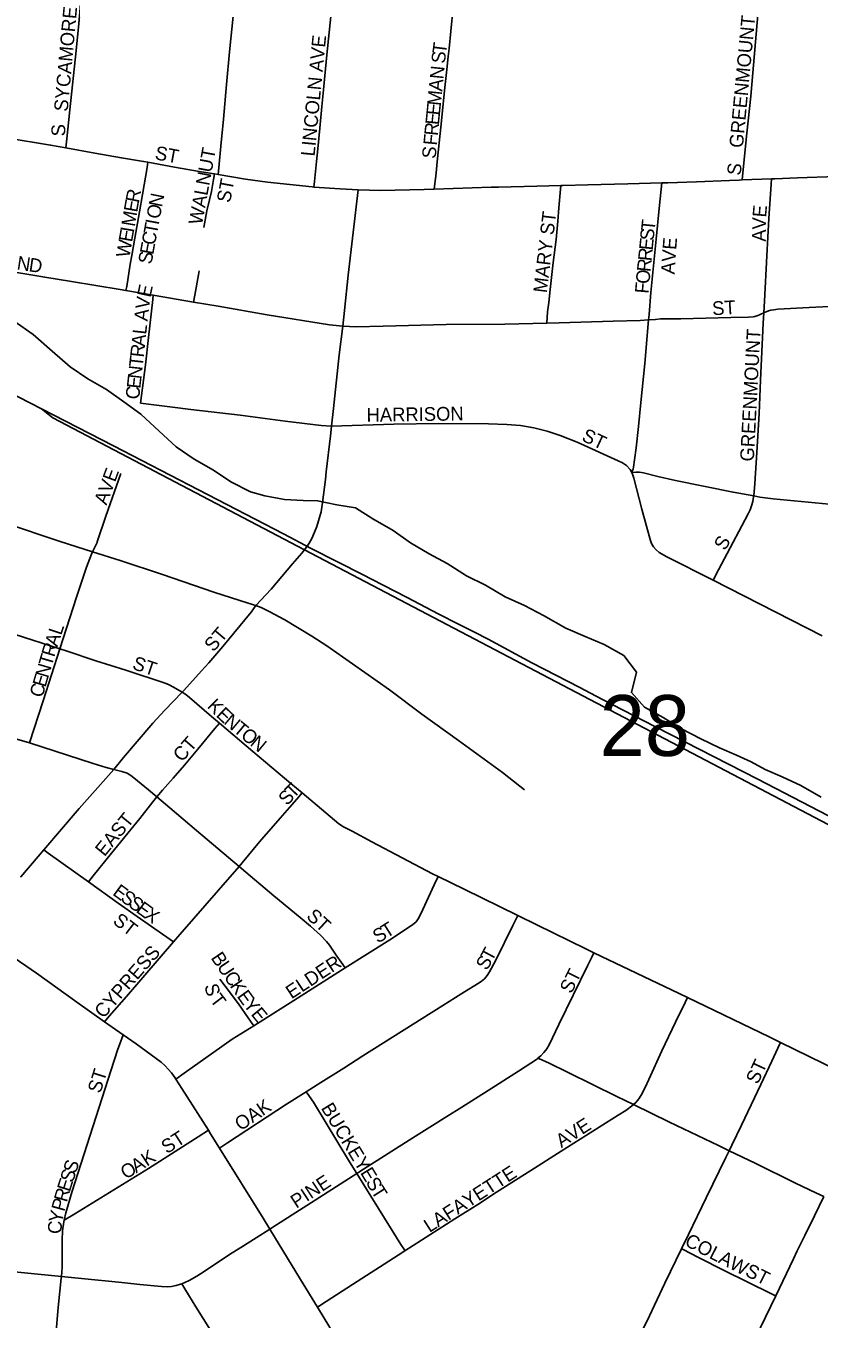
# Model space of a CAD drawing. Extents: x -209 to 4852, y 0 to 905.
# Drawn here: x 129.76 to 140.68, y 254.19 to 272 of the extents above; entities that cross this region are included whole.
import ezdxf

# ---------------------------------------------------------------- set-up
doc = ezdxf.new("R2010")
doc.units = 0
for name, color, linetype in [('GM_X_Airport_Location_Class_2', 7, 'Continuous'), ('GM_X_Airport_Location_Class_3', 7, 'Continuous'), ('GM_X_County_Road', 7, 'Continuous'), ('GM_X_Township_Road_Text', 7, 'Continuous'), ('GM_X_US_Route', 7, 'Continuous')]:
    doc.layers.add(name, color=color, linetype=linetype)

msp = doc.modelspace()

# ---------------------------------------------------------------- linework, layer by layer
at = {"layer": 'GM_X_Airport_Location_Class_2'}
for points in [[(132.408, 269.954), (132.42, 270.096), (132.442, 270.344), (132.477, 270.715), (132.522, 271.192), (132.563, 271.646), (132.643, 272.452), (132.679, 272.761), (132.693, 272.947), (132.703, 273.009), (132.727, 273.065), (132.773, 273.106), (132.829, 273.134), (133.18, 273.266), (133.413, 273.356), (133.532, 273.392), (133.593, 273.406), (133.655, 273.413), (133.717, 273.415), (133.966, 273.393), (134.083, 273.383)], [(139.622, 269.88), (139.627, 269.931), (139.686, 270.525), (139.741, 271.034), (139.808, 271.782), (139.871, 272.532), (139.892, 272.721), (139.912, 272.846), (139.923, 272.89), (139.938, 272.947)], [(130.308, 270.321), (130.321, 270.444), (130.363, 270.845), (130.448, 271.661), (130.485, 272.034), (130.521, 272.409), (130.547, 272.643)], [(133.725, 269.782), (133.732, 269.858), (133.76, 270.136), (133.777, 270.309), (133.807, 270.593), (133.834, 270.891), (133.858, 271.121), (133.904, 271.605), (133.935, 271.912), (133.987, 272.401), (133.999, 272.525)], [(135.383, 269.751), (135.396, 269.869), (135.402, 269.93), (135.429, 270.176), (135.473, 270.607), (135.528, 271.155), (135.553, 271.399), (135.573, 271.582), (135.586, 271.692), (135.61, 271.928), (135.643, 272.258), (135.652, 272.369)], [(128.885, 270.6), (128.914, 270.59), (128.981, 270.568), (129.069, 270.542), (129.181, 270.516), (129.316, 270.49), (129.484, 270.458), (130.097, 270.359), (130.308, 270.321)], [(130.308, 270.321), (130.707, 270.248), (131.072, 270.184), (131.379, 270.135), (131.438, 270.124)], [(131.136, 268.356), (131.146, 268.413), (131.195, 268.718), (131.217, 268.838), (131.256, 269.079), (131.322, 269.439), (131.364, 269.68), (131.426, 270.049), (131.438, 270.124)], [(131.438, 270.124), (131.806, 270.058), (132.172, 269.993), (132.353, 269.963)], [(132.21, 269.224), (132.251, 269.453), (132.287, 269.607), (132.313, 269.72), (132.324, 269.775), (132.341, 269.885), (132.353, 269.963)], [(132.353, 269.963), (132.408, 269.954)], [(132.408, 269.954), (132.78, 269.892), (133.086, 269.849), (133.702, 269.783), (133.725, 269.782)], [(138.517, 269.839), (138.598, 269.841), (138.996, 269.854), (139.447, 269.874), (139.582, 269.878), (139.622, 269.88)], [(139.622, 269.88), (140.028, 269.893)], [(139.92, 268.049), (139.93, 268.212), (139.964, 268.833), (139.992, 269.348), (140.023, 269.822), (140.028, 269.893)], [(140.028, 269.893), (140.071, 269.894), (140.387, 269.91), (140.923, 269.927), (141.419, 269.947), (141.442, 269.947)], [(133.725, 269.782), (134.087, 269.759), (134.336, 269.743)], [(134.121, 267.864), (134.145, 268.082), (134.197, 268.567), (134.336, 269.743)], [(134.336, 269.743), (134.648, 269.734), (135.241, 269.746), (135.383, 269.751)], [(135.383, 269.751), (136.165, 269.779), (136.265, 269.781)], [(136.265, 269.781), (136.796, 269.792), (137.127, 269.801)], [(136.931, 267.906), (136.944, 268.063), (136.958, 268.193), (136.979, 268.369), (137.021, 268.742), (137.059, 269.059), (137.083, 269.311), (137.099, 269.494), (137.123, 269.753), (137.127, 269.801)], [(137.127, 269.801), (137.151, 269.802), (137.497, 269.812), (138.046, 269.828), (138.517, 269.839)], [(138.333, 267.951), (138.34, 268.027), (138.366, 268.331), (138.437, 269.062), (138.482, 269.485), (138.508, 269.754), (138.517, 269.839)], [(128.71, 268.762), (128.855, 268.736), (129.161, 268.682), (130.018, 268.539), (130.385, 268.479), (131.056, 268.369), (131.136, 268.356)], [(132.065, 268.197), (132.083, 268.293), (132.136, 268.574), (132.144, 268.629)], [(131.136, 268.356), (131.512, 268.292)], [(131.335, 266.807), (131.404, 267.335), (131.448, 267.71), (131.506, 268.234), (131.512, 268.292)], [(131.512, 268.292), (132.065, 268.197)], [(132.065, 268.197), (132.405, 268.14), (133.079, 268.023), (133.937, 267.884), (134.121, 267.864)], [(139.92, 268.049), (139.927, 268.052), (139.955, 268.064), (139.986, 268.076), (140.019, 268.086), (140.06, 268.093), (140.113, 268.098), (140.548, 268.125), (141.293, 268.161), (141.354, 268.163)], [(134.121, 267.864), (134.306, 267.855), (134.678, 267.866), (135.548, 267.89), (136.355, 267.895), (136.931, 267.906)], [(136.931, 267.906), (137.101, 267.91), (137.845, 267.933), (138.219, 267.944), (138.333, 267.951)], [(138.102, 265.851), (138.112, 265.876), (138.121, 265.897), (138.128, 265.923), (138.141, 266.024), (138.163, 266.192), (138.195, 266.484), (138.227, 266.813), (138.281, 267.353), (138.333, 267.951)], [(138.333, 267.951), (138.342, 267.951), (138.428, 267.959), (138.5, 267.965), (138.606, 267.967), (138.779, 267.968), (139.467, 267.985), (139.71, 267.991), (139.775, 267.996), (139.799, 268), (139.838, 268.012), (139.86, 268.021), (139.88, 268.031), (139.92, 268.049)], [(139.782, 265.527), (139.796, 265.699), (139.826, 266.125), (139.855, 266.665), (139.874, 267.121), (139.912, 267.907), (139.92, 268.049)], [(133.969, 266.487), (133.996, 266.731), (134.072, 267.469), (134.121, 267.864)], [(131.335, 266.807), (131.775, 266.749), (132.03, 266.719), (132.711, 266.642), (133.328, 266.557), (133.824, 266.5), (133.969, 266.487)], [(133.882, 265.752), (133.895, 265.858), (133.955, 266.357), (133.969, 266.487)], [(133.969, 266.487), (134.825, 266.518), (135.447, 266.526), (136.131, 266.521), (136.38, 266.512), (136.568, 266.496), (136.755, 266.465), (136.938, 266.419), (137.118, 266.359), (137.35, 266.266), (137.916, 266.009), (137.974, 265.982), (138.032, 265.945), (138.082, 265.892), (138.102, 265.851)], [(130.676, 264.758), (130.737, 264.888), (130.739, 264.892), (130.741, 264.897), (130.859, 265.247), (131.064, 265.836)], [(132.926, 264.019), (133.137, 264.244), (133.43, 264.592), (133.559, 264.74), (133.609, 264.806), (133.66, 264.879), (133.695, 264.941), (133.734, 265.027), (133.763, 265.107), (133.788, 265.183), (133.823, 265.309), (133.845, 265.438), (133.882, 265.752)], [(138.102, 265.851), (138.159, 265.857), (138.208, 265.853), (138.262, 265.845), (138.463, 265.796), (138.706, 265.74), (139.499, 265.578), (139.782, 265.527)], [(138.102, 265.851), (138.114, 265.827), (138.131, 265.771), (138.24, 265.344), (138.354, 264.926), (138.374, 264.872), (138.402, 264.826), (138.438, 264.786), (138.482, 264.751), (138.586, 264.691), (139.224, 264.366)], [(128.386, 265.443), (128.458, 265.449), (128.519, 265.445), (128.574, 265.435), (128.642, 265.42), (128.764, 265.384), (129.462, 265.159), (130.228, 264.899), (130.676, 264.758)], [(139.224, 264.366), (139.299, 264.509), (139.617, 265.114), (139.704, 265.279), (139.731, 265.335), (139.753, 265.393), (139.77, 265.453), (139.781, 265.514), (139.782, 265.527)], [(139.782, 265.527), (139.866, 265.511), (140.052, 265.486), (140.918, 265.406), (141.209, 265.381)], [(130.225, 263.421), (130.454, 264.134), (130.593, 264.548), (130.659, 264.724), (130.676, 264.758)], [(130.676, 264.758), (131.054, 264.638), (131.638, 264.445), (132.347, 264.204), (132.818, 264.053), (132.926, 264.019)], [(139.224, 264.366), (140.725, 263.602)], [(128.247, 264.052), (128.354, 264.021), (128.53, 263.971), (128.882, 263.861), (129.595, 263.623), (130.225, 263.421)], [(131.911, 262.826), (131.931, 262.846), (132.177, 263.121), (132.275, 263.23), (132.468, 263.454), (132.861, 263.928), (132.926, 264.019)], [(132.926, 264.019), (132.997, 263.99), (133.108, 263.938), (133.325, 263.82), (133.694, 263.595), (133.903, 263.465), (134.254, 263.216), (134.765, 262.857), (135.209, 262.524), (135.716, 262.159), (136.32, 261.721), (136.561, 261.532), (136.626, 261.478)], [(129.807, 262.126), (129.995, 262.708), (130.225, 263.421)], [(130.225, 263.421), (130.311, 263.393), (130.719, 263.259), (131.135, 263.13), (131.678, 262.947), (131.732, 262.924), (131.792, 262.893), (131.911, 262.826)], [(130.97, 261.762), (131.1, 261.925), (131.504, 262.396), (131.673, 262.579), (131.911, 262.826)], [(131.911, 262.826), (131.961, 262.794), (132.011, 262.752), (132.316, 262.488), (132.424, 262.397)], [(128.107, 262.653), (128.167, 262.641), (128.214, 262.63), (129.438, 262.235), (129.807, 262.126)], [(131.561, 261.385), (131.641, 261.476), (131.787, 261.643), (131.942, 261.822), (132.124, 262.039), (132.362, 262.323), (132.424, 262.397)], [(132.424, 262.397), (132.885, 262.006), (133.405, 261.569), (133.562, 261.438)], [(129.807, 262.126), (130.685, 261.845), (130.864, 261.788), (130.97, 261.762)], [(130.004, 260.653), (130.491, 261.223), (130.97, 261.762)], [(130.97, 261.762), (131.078, 261.734), (131.152, 261.709), (131.204, 261.679), (131.244, 261.645), (131.447, 261.478), (131.561, 261.385)], [(130.621, 260.212), (130.686, 260.294), (130.936, 260.607), (131.326, 261.085), (131.507, 261.316), (131.561, 261.385)], [(131.561, 261.385), (131.738, 261.234), (132.109, 260.92), (132.694, 260.425)], [(132.694, 260.425), (132.738, 260.476), (132.975, 260.766), (133.26, 261.089), (133.389, 261.235), (133.489, 261.352), (133.562, 261.438)], [(133.562, 261.438), (133.888, 261.165), (134.07, 261.013), (134.134, 260.971), (134.25, 260.91), (134.524, 260.764), (135.357, 260.325), (135.434, 260.288)], [(129.681, 260.275), (129.687, 260.281), (129.928, 260.564), (130.004, 260.653)], [(130.621, 260.212), (130.066, 260.609), (130.004, 260.653)], [(131.79, 259.388), (131.877, 259.489), (132.412, 260.098), (132.694, 260.425)], [(132.694, 260.425), (132.727, 260.398), (133.173, 260.022), (133.536, 259.724), (133.677, 259.604), (133.813, 259.479), (133.898, 259.39), (133.937, 259.342), (134.041, 259.188), (134.101, 259.105), (134.156, 259.027)], [(134.156, 259.027), (134.769, 259.413), (135.084, 259.619), (135.133, 259.664), (135.171, 259.718), (135.227, 259.832), (135.382, 260.172), (135.434, 260.288)], [(135.434, 260.288), (135.796, 260.111), (136.533, 259.75)], [(131.79, 259.388), (131.745, 259.419), (131.486, 259.6), (131.291, 259.736), (131.03, 259.921), (130.621, 260.212)], [(133.62, 257.322), (133.822, 257.449), (134.137, 257.647), (134.397, 257.816), (135.502, 258.51), (135.764, 258.677), (135.976, 258.806), (136.027, 258.84), (136.072, 258.878), (136.111, 258.922), (136.144, 258.972), (136.229, 259.136), (136.466, 259.613), (136.491, 259.665), (136.533, 259.75)], [(136.533, 259.75), (136.796, 259.621), (137.468, 259.291), (137.581, 259.237)], [(130.842, 258.287), (130.457, 258.556), (129.902, 258.953), (129.21, 259.428)], [(130.842, 258.287), (130.906, 258.361), (131.145, 258.635), (131.592, 259.158), (131.79, 259.388)], [(136.815, 257.787), (136.85, 257.817), (136.893, 257.864), (136.931, 257.915), (136.964, 257.969), (137.1, 258.248), (137.496, 259.063), (137.546, 259.164), (137.581, 259.237)], [(137.581, 259.237), (138.757, 258.677), (138.872, 258.622)], [(132.895, 258.232), (133.446, 258.58), (134.156, 259.027)], [(132.895, 258.232), (132.885, 258.246), (132.819, 258.339), (132.688, 258.532), (132.504, 258.777), (132.427, 258.873)], [(138.126, 257.145), (138.162, 257.178), (138.201, 257.223), (138.234, 257.273), (138.289, 257.38), (138.339, 257.491), (138.518, 257.885), (138.705, 258.278), (138.837, 258.55), (138.872, 258.622)], [(138.872, 258.622), (139.993, 258.078), (140.15, 258.002)], [(131.099, 258.108), (130.842, 258.287)], [(130.286, 255.552), (130.308, 255.653), (130.396, 255.953), (130.926, 257.612), (131.023, 257.908), (131.045, 257.967), (131.099, 258.108)], [(131.823, 257.496), (131.808, 257.52), (131.761, 257.582), (131.719, 257.635), (131.677, 257.679), (131.622, 257.729), (131.278, 257.983), (131.099, 258.108)], [(131.823, 257.496), (131.937, 257.576), (132.346, 257.866), (132.6, 258.046), (132.895, 258.232)], [(139.444, 256.51), (139.48, 256.585), (139.614, 256.863), (139.748, 257.142), (139.879, 257.421), (140.03, 257.745), (140.113, 257.923), (140.15, 258.002)], [(140.15, 258.002), (140.943, 257.616), (141.087, 257.55)], [(134.316, 256.195), (134.408, 256.255), (135.086, 256.685), (135.555, 256.981), (135.762, 257.11), (136.126, 257.338), (136.543, 257.604), (136.802, 257.775), (136.815, 257.787)], [(136.815, 257.787), (136.824, 257.782), (136.963, 257.714), (137.226, 257.586), (137.896, 257.256), (138.126, 257.145)], [(132.272, 256.791), (131.905, 257.365), (131.823, 257.496)], [(132.424, 256.547), (132.532, 256.617), (133.349, 257.15), (133.62, 257.322)], [(134.316, 256.195), (134.216, 256.356), (133.717, 257.177), (133.632, 257.304), (133.62, 257.322)], [(134.978, 255.131), (135.667, 255.57), (135.98, 255.771), (136.241, 255.937), (136.711, 256.237), (137.128, 256.503), (137.653, 256.833), (137.915, 256.999), (138.019, 257.064), (138.117, 257.137), (138.126, 257.145)], [(138.126, 257.145), (138.624, 256.904), (139.296, 256.58), (139.444, 256.51)], [(130.286, 255.552), (130.431, 255.642), (131.444, 256.264), (132.13, 256.7), (132.272, 256.791)], [(132.424, 256.547), (132.302, 256.744), (132.272, 256.791)], [(133.118, 255.431), (133.027, 255.581), (132.424, 256.547)], [(138.788, 255.159), (138.883, 255.357), (139.129, 255.86), (139.4, 256.418), (139.444, 256.51)], [(139.444, 256.51), (139.801, 256.339), (140.358, 256.065), (140.638, 255.93), (140.746, 255.878)], [(133.118, 255.431), (133.21, 255.489), (133.576, 255.721), (134.316, 256.195)], [(134.978, 255.131), (134.97, 255.143), (134.92, 255.218), (134.801, 255.41), (134.509, 255.883), (134.316, 256.195)], [(140.085, 254.51), (140.332, 255.023), (140.381, 255.13), (140.485, 255.34), (140.618, 255.613), (140.746, 255.878)], [(130.247, 254.779), (130.255, 254.907), (130.255, 255.155), (130.255, 255.28), (130.263, 255.406), (130.281, 255.53), (130.286, 255.552)], [(131.903, 254.676), (131.948, 254.695), (132.005, 254.723), (132.113, 254.783), (132.164, 254.815), (132.214, 254.848), (132.562, 255.082), (132.72, 255.179), (132.931, 255.311), (133.118, 255.431)], [(133.772, 254.357), (133.539, 254.738), (133.118, 255.431)], [(133.772, 254.357), (133.891, 254.433), (134.256, 254.666), (134.883, 255.07), (134.978, 255.131)], [(137.769, 252.463), (137.771, 252.481), (137.779, 252.578), (137.824, 253.105), (137.828, 253.145), (137.833, 253.174), (137.839, 253.198), (137.852, 253.232), (137.929, 253.389), (138.346, 254.237), (138.56, 254.686), (138.788, 255.159)], [(138.788, 255.159), (138.8, 255.152), (139.023, 255.039), (139.377, 254.859), (140.029, 254.538), (140.074, 254.516), (140.085, 254.51)], [(128.757, 254.925), (130.154, 254.788), (130.247, 254.779)], [(130.116, 253.316), (130.2, 254.351), (130.244, 254.756), (130.247, 254.779)], [(130.247, 254.779), (130.524, 254.749), (131.081, 254.694), (131.327, 254.667), (131.627, 254.638), (131.701, 254.636), (131.765, 254.641), (131.828, 254.653), (131.889, 254.671), (131.903, 254.676)], [(132.841, 253.133), (132.803, 253.198), (132.555, 253.628), (132.098, 254.361), (131.945, 254.607), (131.903, 254.676)], [(134.059, 253.877), (133.93, 254.097), (133.864, 254.205), (133.772, 254.357)], [(139.052, 252.363), (139.121, 252.508), (139.212, 252.698), (139.665, 253.64), (140.085, 254.51)]]:
    msp.add_lwpolyline(points, dxfattribs=at)
at = {"layer": 'GM_X_County_Road'}
msp.add_lwpolyline([(129.595, 267.936), (129.858, 267.752), (130.121, 267.522), (130.369, 267.308), (130.61, 267.139), (130.866, 266.993), (131.107, 266.824), (131.34, 266.656), (131.595, 266.418), (131.828, 266.204), (132.077, 266.036), (132.34, 265.882), (132.581, 265.721), (132.852, 265.582), (133.049, 265.527), (133.321, 265.48), (133.578, 265.463), (133.775, 265.461), (134.039, 265.406), (134.296, 265.366), (134.537, 265.213), (134.815, 265.051), (135.056, 264.882), (135.312, 264.729), (135.561, 264.598), (135.824, 264.429), (136.088, 264.298), (136.359, 264.137), (136.623, 264.021), (136.887, 263.882), (137.196, 263.706), (137.46, 263.59), (137.724, 263.482), (137.995, 263.328), (138.167, 263.099), (138.097, 262.819), (138.277, 262.62), (138.533, 262.474), (138.789, 262.321), (139.053, 262.182), (139.309, 262.059), (139.543, 261.958), (139.747, 261.866), (139.942, 261.758), (140.176, 261.658), (140.433, 261.542), (140.711, 261.381)], dxfattribs=at)
at = {"layer": 'GM_X_US_Route'}
for points in [[(126.758, 268.393), (128.691, 267.39), (129.5, 266.972), (129.972, 266.728)], [(129.972, 266.728), (130.129, 266.605), (153.543, 254.322), (153.942, 254.104), (154.418, 253.763), (155.17, 253.142), (156.822, 251.783), (158.293, 250.567), (160.821, 248.573)], [(129.972, 266.728), (130.962, 266.216), (133.305, 265.008), (133.688, 264.804), (134.402, 264.442), (134.516, 264.383), (135.007, 264.13), (135.435, 263.906), (135.725, 263.759), (135.937, 263.652), (136.126, 263.553), (136.724, 263.23), (137.065, 263.056), (137.379, 262.892), (137.691, 262.73), (138.428, 262.347), (139.837, 261.626), (140.928, 261.062), (142.687, 260.151), (143.202, 259.885), (144.594, 259.166), (152.355, 255.164), (152.596, 255.034)]]:
    msp.add_lwpolyline(points, dxfattribs=at)

# ---------------------------------------------------------------- texts
at = {"layer": 'GM_X_Airport_Location_Class_3'}
for s, height, rotation, p in [('SYCAMORE', 0.1894, 84.8056, (130.333, 270.816)), ('GREENMOUNT', 0.1894, 84.6623, (139.633, 270.315)), ('LINCOLN AVE', 0.18939, 84.4718, (133.733, 270.199)), ('S', 0.189, 84.3572, (135.529, 271.477)), ('T', 0.189, 82.7411, (135.542, 271.608)), ('N', 0.189, 84.3661, (135.508, 271.261)), ('M', 0.189, 84.3447, (135.472, 270.896)), ('A', 0.189, 84.3556, (135.491, 271.095)), ('E', 0.189, 84.3628, (135.459, 270.764)), ('E', 0.189, 84.3572, (135.446, 270.631)), ('S', 0.189, 90, (130.299, 270.48)), ('R', 0.189, 84.3571, (135.431, 270.482)), ('F', 0.189, 84.3572, (135.418, 270.349)), ('ST', 0.1894, 349.3812, (131.525, 270.165)), ('WALNUT', 0.1894, 79.6089, (132.183, 269.253)), ('S', 0.189, 84.3628, (135.4, 270.166)), ('S', 0.189, 82.88, (139.6, 269.934)), ('ST', 0.1894, 79.3904, (132.57, 269.557)), ('R', 0.189, 79.0544, (131.313, 269.557)), ('N', 0.189, 78.6472, (131.631, 269.497)), ('E', 0.189, 80.2547, (131.29, 269.426)), ('O', 0.189, 79.5603, (131.601, 269.334)), ('E', 0.189, 85.2953, (139.953, 269.359)), ('M', 0.189, 80.2637, (131.257, 269.229)), ('I', 0.189, 79.6717, (131.586, 269.252)), ('MARY ST', 0.1894, 83.347, (136.933, 268.317)), ('T', 0.189, 84.2799, (138.417, 269.17)), ('V', 0.189, 88.8634, (139.95, 269.195)), ('E', 0.189, 80.2547, (131.22, 269.016)), ('I', 0.189, 80.2845, (131.243, 269.147)), ('C', 0.189, 79.6712, (131.535, 268.973)), ('T', 0.189, 79.7008, (131.562, 269.121)), ('S', 0.189, 84.2934, (138.403, 269.038)), ('A', 0.189, 89.8907, (139.949, 269.029)), ('W', 0.189, 80.2696, (131.183, 268.802)), ('E', 0.189, 79.7, (131.511, 268.842)), ('E', 0.189, 84.2799, (138.39, 268.905)), ('AVE', 0.1894, 85.9166, (138.691, 268.576)), ('N', 0.189, 351.5222, (129.625, 268.648)), ('D', 0.189, 351.522, (129.789, 268.623)), ('S', 0.189, 79.7, (131.487, 268.711)), ('R', 0.189, 84.3075, (138.36, 268.607)), ('R', 0.189, 84.2834, (138.375, 268.756)), ('O', 0.189, 84.3296, (138.344, 268.441)), ('E', 0.189, 78.0283, (131.473, 268.253)), ('F', 0.189, 85.1308, (138.333, 268.309)), ('V', 0.189, 82.3057, (131.452, 268.092)), ('A', 0.189, 83.7805, (131.434, 267.927)), ('ST', 0.1894, 3.5746, (139.216, 268.015)), ('A', 0.189, 83.7805, (131.396, 267.579)), ('L', 0.189, 83.7975, (131.414, 267.745)), ('GREENMOUNT', 0.1894, 87.0467, (139.783, 265.998)), ('R', 0.189, 83.7952, (131.38, 267.43)), ('T', 0.189, 83.7975, (131.365, 267.297)), ('N', 0.189, 83.7805, (131.347, 267.132)), ('C', 0.189, 83.7952, (131.316, 266.85)), ('E', 0.189, 83.7865, (131.333, 266.999)), ('HARRISON', 0.1894, 0.817, (134.451, 266.549)), ('ST', 0.1894, 334.9823, (137.4, 266.295)), ('AVE', 0.1894, 69.6718, (130.868, 265.392)), ('S', 0.189, 60.2686, (139.387, 264.764)), ('L', 0.189, 71.5694, (130.243, 263.6)), ('ST', 0.1894, 49.7704, (132.341, 263.369)), ('R', 0.189, 73.1705, (130.148, 263.299)), ('A', 0.189, 71.8173, (130.191, 263.441)), ('T', 0.189, 73.6606, (130.111, 263.171)), ('ST', 0.1894, 341.5672, (131.213, 263.147)), ('E', 0.189, 73.6606, (130.026, 262.883)), ('N', 0.189, 73.6817, (130.064, 263.011)), ('C', 0.189, 73.6776, (129.984, 262.74)), ('K', 0.189, 315.1082, (132.244, 262.621)), ('E', 0.189, 316.6973, (132.366, 262.5)), ('N', 0.189, 320.0132, (132.472, 262.4)), ('T', 0.189, 320.5217, (132.601, 262.292)), ('CT', 0.1894, 49.087, (131.908, 261.853)), ('O', 0.189, 320.533, (132.704, 262.207)), ('N', 0.189, 320.5424, (132.833, 262.101)), ('S', 0.189, 48.8089, (133.358, 261.252)), ('T', 0.189, 46.2945, (133.444, 261.351)), ('EAST', 0.1894, 50.8245, (130.84, 260.551)), ('E', 0.189, 323.7476, (130.94, 260.042)), ('S', 0.189, 323.7366, (131.047, 259.963)), ('S', 0.189, 323.7468, (131.155, 259.884)), ('E', 0.189, 323.7468, (131.262, 259.805)), ('X', 0.189, 324.545, (131.372, 259.724)), ('ST', 0.1894, 322.4318, (130.942, 259.65)), ('ST', 0.1894, 317.4929, (133.609, 259.723)), ('S', 0.189, 29.6331, (134.602, 259.361)), ('T', 0.189, 32.1329, (134.725, 259.432)), ('CYPRESS', 0.1894, 48.9008, (130.826, 258.321)), ('B', 0.189, 304.0807, (132.298, 259.166)), ('ELDER', 0.1894, 33.3415, (133.416, 258.593)), ('S', 0.189, 59.2893, (136.105, 258.981)), ('T', 0.189, 61.8262, (136.177, 259.104)), ('U', 0.189, 304.0599, (132.382, 259.042)), ('ST', 0.1894, 63.4349, (137.27, 258.662)), ('S', 0.189, 285.4313, (132.213, 258.783)), ('C', 0.189, 304.0853, (132.476, 258.904)), ('K', 0.189, 304.078, (132.56, 258.78)), ('T', 0.189, 307.6373, (132.284, 258.583)), ('E', 0.189, 305.8403, (132.657, 258.636)), ('Y', 0.189, 309.0247, (132.742, 258.519)), ('E', 0.189, 309.4598, (132.848, 258.388)), ('ST', 0.1894, 64.9855, (139.837, 257.413)), ('ST', 0.1894, 72.6413, (130.784, 257.29)), ('OAK', 0.1894, 34.2144, (132.715, 256.776)), ('BUCKEYE', 0.1894, 301.2641, (133.816, 257.098)), ('AVE', 0.1894, 32.6189, (137.133, 256.543)), ('ST', 0.1894, 32.7376, (131.699, 256.46)), ('K', 0.189, 33.2226, (131.423, 256.288)), ('S', 0.189, 71.5694, (130.444, 256.187)), ('O', 0.189, 31.4679, (131.133, 256.11)), ('A', 0.189, 31.691, (131.276, 256.197)), ('LAFAYETTE', 0.1894, 32.6928, (135.316, 255.376)), ('E', 0.189, 72.4031, (130.362, 255.934)), ('S', 0.189, 71.6255, (130.402, 256.06)), ('PINE', 0.1894, 33.1817, (133.482, 255.709)), ('S', 0.189, 299.1926, (134.433, 256.08)), ('R', 0.189, 74.0312, (130.321, 255.791)), ('T', 0.189, 302.4798, (134.505, 255.953)), ('P', 0.189, 74.4825, (130.286, 255.663)), ('Y', 0.189, 78.5357, (130.254, 255.503)), ('C', 0.189, 88.0811, (130.249, 255.361)), ('COLAW', 0.1894, 332.9301, (138.818, 255.211)), ('ST', 0.1894, 333.435, (139.651, 254.795))]:
    msp.add_text(s, height=height, rotation=rotation, dxfattribs=at).set_placement(p)
at = {"layer": 'GM_X_Township_Road_Text'}
msp.add_text('28', height=0.8371, rotation=0, dxfattribs=at).set_placement((137.66, 261.947))

doc.saveas('drawing.dxf')
